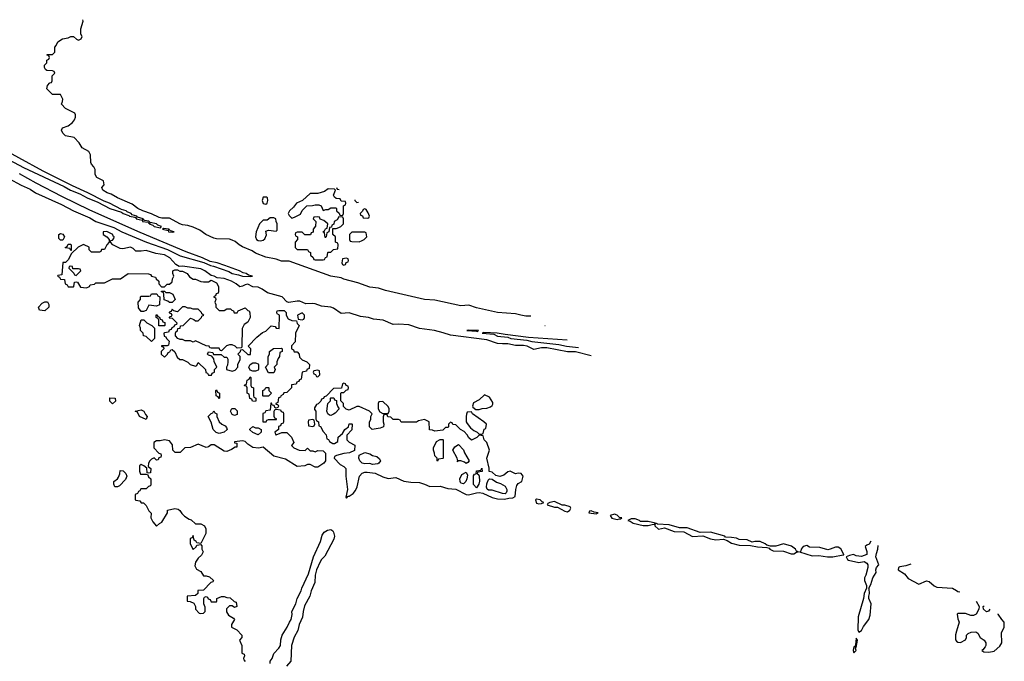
# Model space of a CAD drawing. Header units: inches. Extents: x 2380249 to 2585472, y 382747 to 546448.
# Tile 613 of 626: x 2492797 to 2500368, y 512768 to 517700. Entities that reach past the tile are written whole.
import ezdxf

# ---------------------------------------------------------------- set-up
doc = ezdxf.new("R2010")
doc.units = ezdxf.units.IN
doc.header["$MEASUREMENT"] = 0
doc.layers.add('C4591', color=7, linetype='Continuous')
doc.layers.add('C5501', color=7, linetype='Continuous')

msp = doc.modelspace()

# ---------------------------------------------------------------- linework, layer by layer
at = {"layer": 'C4591', "color": 4}
for points, elevation in [([(2496726.7, 515421.9), (2496690, 515422.5), (2496650, 515428), (2496610, 515440.4), (2496470, 515449.8), (2496310, 515485.1), (2496250, 515506.9), (2496190, 515500.3), (2495990, 515543.5), (2495910, 515549.8), (2495610, 515618.5), (2495555.6, 515635.6), (2495490, 515645.3), (2495397.5, 515677.5), (2495290, 515706), (2495270, 515717.2), (2495189.8, 515729.8), (2494870, 515843.7), (2494810, 515843.1), (2494770, 515859.7), (2494690, 515874), (2494610, 515905.4), (2494584.6, 515924.6), (2494510, 515954.7), (2494483.7, 515970), (2494454.9, 515994.9), (2494430, 516006.6), (2494410, 516012.3), (2494310, 516015.8), (2494290, 516021.1), (2494229.3, 516050), (2494181.6, 516081.6), (2494130, 516106.6), (2494090, 516119.3), (2494050, 516122.9), (2494029, 516130), (2493950, 516174), (2493890, 516175.6), (2493870, 516180.5), (2493810, 516208.3), (2493742.7, 516230), (2493704.5, 516250), (2493661, 516281), (2493549.2, 516330), (2493499.6, 516359.6), (2493468.7, 516370), (2493435.3, 516390), (2493428, 516410), (2493446, 516430), (2493442, 516462), (2493390, 516486), (2493378, 516510), (2493378, 516550), (2493368, 516570), (2493348, 516590), (2493343.1, 516603.1), (2493340.4, 516660.4), (2493328.4, 516688.4), (2493276.4, 516716.4), (2493254.6, 516754.6), (2493214.6, 516794.6), (2493150, 516808), (2493129.1, 516829.1), (2493118, 516850), (2493126, 516870), (2493170, 516884.7), (2493202, 516910), (2493218, 516930), (2493226, 516950), (2493226, 516970), (2493222, 516982), (2493150, 517018), (2493118, 517050), (2493127.3, 517072.7), (2493128, 517090), (2493110, 517126), (2493050, 517126), (2493006, 517170), (2493010, 517194), (2493030, 517214), (2493042, 517218), (2493046, 517230), (2493046, 517270), (2493066, 517290), (2493062, 517302), (2493050, 517306), (2493006, 517310), (2492996.4, 517316.4), (2492988.4, 517331.6), (2492988, 517350), (2493006, 517370), (2493006, 517390), (2493022, 517398), (2493026, 517410), (2493022, 517422), (2493007.3, 517427.3), (2493007.3, 517432.7), (2493050, 517434), (2493066, 517450), (2493068, 517490), (2493078, 517502), (2493090, 517531.3), (2493125.6, 517554.4), (2493170, 517562), (2493190, 517572), (2493211.6, 517571.6), (2493234, 517550), (2493250, 517542), (2493270, 517554), (2493278, 517570), (2493268, 517588), (2493268, 517630), (2493286, 517690), (2493282.2, 517700.4)], 48), ([(2492602.9, 516682.9), (2492825.1, 516565.1), (2493138, 516418), (2493188.9, 516388.9), (2493260.5, 516360.5), (2493316, 516330), (2493397.1, 516297.1), (2493491.3, 516250), (2493579.8, 516219.8), (2493592, 516210), (2493636, 516196), (2493642, 516190), (2493682, 516182), (2493694, 516174), (2493692, 516170), (2493739.6, 516159.6), (2493742, 516150), (2493783.6, 516143.6), (2493790, 516134), (2493798, 516138), (2493792, 516130), (2493821, 516121), (2493832, 516110), (2493879, 516101), (2493888, 516110), (2493860.2, 516120.2), (2493848, 516130), (2493800.2, 516140.2), (2493790, 516152), (2493756.4, 516156.4), (2493750, 516166), (2493742, 516162), (2493746, 516170), (2493702, 516182), (2493698, 516190), (2493661.2, 516201.2), (2493655.3, 516210), (2493622.7, 516222.7), (2493615.3, 516230), (2493580.2, 516240.2), (2493488.7, 516290), (2493446, 516306), (2493322, 516370), (2493202.4, 516422.4), (2492976.9, 516536.9), (2492601.4, 516741.4)], 52), ([(2492616.3, 516530), (2492808.1, 516428.1), (2492876.9, 516396.9), (2492918.8, 516370), (2493118.9, 516278.9), (2493211, 516230), (2493336, 516176), (2493382.8, 516150), (2493521.8, 516101.8), (2493582.8, 516070), (2493771.3, 515990), (2493934.4, 515934.4), (2494030, 515886), (2494214, 515834), (2494264.7, 515810), (2494286.2, 515806.2), (2494404.4, 515764.4), (2494432, 515750), (2494479.9, 515739.9), (2494510, 515728.2), (2494570, 515726), (2494586, 515730), (2494556.5, 515736.5), (2494538, 515750), (2494514.8, 515754.8), (2494488, 515770), (2494375.3, 515810), (2494315.3, 515830), (2494261.5, 515841.5), (2494202, 515870), (2494076.1, 515916.1), (2493723.3, 516063.3), (2493336.4, 516236.4), (2493122.2, 516342.3), (2492924.4, 516444.4), (2492796.6, 516516.6)], 52), ([(2495234.3, 516409.1), (2495238, 516398), (2495254.1, 516396)], 48), ([(2495374, 516316.7), (2495374, 516310), (2495390, 516294), (2495402, 516298)], 48), ([(2497190, 515115.4), (2497070, 515146), (2497010, 515146.5), (2496850, 515177.7), (2496810, 515177.4), (2496750, 515164.6), (2496698, 515190), (2496670, 515196.5), (2496610, 515195.5), (2496551.2, 515208.8), (2496510, 515207.4), (2496470, 515212.4), (2496390, 515239.7), (2496110, 515275.5), (2496054.4, 515294.4), (2495986.8, 515310), (2495870, 515327.4), (2495790, 515353.5), (2495710, 515359.7), (2495670, 515358.3), (2495591, 515390), (2495518.2, 515398.2), (2495478, 515410), (2495418.2, 515418.2), (2495330, 515447), (2495270, 515440.7), (2495210, 515482.7), (2495190, 515490.2), (2495118.7, 515498.7), (2495070, 515516.1), (2495050, 515519.6), (2494996.7, 515516.7), (2494950, 515535.3), (2494930, 515537.1), (2494865.4, 515525.4), (2494850, 515531.3), (2494814.8, 515570), (2494701.6, 515601.6), (2494660.5, 515630), (2494630, 515643.7), (2494590, 515648), (2494550, 515666.4), (2494530, 515663), (2494510, 515650.6), (2494490, 515646), (2494462.8, 515670), (2494424.7, 515690), (2494370, 515710.4), (2494315.3, 515715.3), (2494292, 515730), (2494270, 515734.8), (2494220.7, 515770), (2494190, 515786), (2494050, 515804.7), (2494023.6, 515803.6), (2493998, 515818), (2493950.4, 515870), (2493910, 515892.7), (2493843.1, 515903.1), (2493770, 515926.8), (2493730, 515921), (2493690, 515922), (2493670, 515942), (2493650, 515951.3), (2493590, 515938), (2493570, 515942), (2493514, 515970), (2493494, 515990), (2493498, 516002), (2493510, 516006), (2493522, 516018), (2493524.7, 516030), (2493516.8, 516036.8), (2493513, 516050), (2493467.8, 516072.2), (2493438, 516070), (2493438, 516050), (2493468, 516030), (2493486, 516010), (2493486, 515990), (2493466, 515970), (2493450, 515934), (2493427.3, 515932.7), (2493422, 515918), (2493410, 515914), (2493350, 515912), (2493332, 515930), (2493331.3, 515951.3), (2493294, 515970), (2493288.7, 515971.3), (2493247.3, 515952.7), (2493196.4, 515903.6), (2493170, 515854), (2493150, 515834), (2493130, 515834), (2493122, 515738), (2493090, 515734), (2493088, 515730), (2493102, 515722), (2493110, 515706), (2493142, 515702), (2493146, 515670), (2493162, 515662), (2493170, 515646), (2493210, 515646), (2493214, 515650), (2493218, 515682), (2493230, 515686), (2493242, 515682), (2493264, 515644), (2493310, 515638), (2493334, 515650), (2493338, 515662), (2493371.6, 515668.4), (2493383.6, 515676.4), (2493450, 515678), (2493510, 515708), (2493571, 515709), (2493630, 515748), (2493787.3, 515747.3), (2493802, 515742), (2493810, 515728), (2493842, 515722), (2493847.3, 515707.3), (2493866, 515690), (2493866, 515670), (2493887.3, 515647.3), (2493910, 515646), (2493930, 515666), (2493950, 515666), (2493970, 515686), (2493972.7, 515707.3), (2493982, 515730), (2493974, 515750), (2493974, 515770), (2493990, 515778), (2494010, 515778), (2494028.4, 515768.4), (2494050, 515768), (2494086, 515750), (2494103.1, 515723.1), (2494130, 515706), (2494150, 515706), (2494190, 515688), (2494210, 515686), (2494250, 515686), (2494270, 515698), (2494310, 515678), (2494326, 515650), (2494326, 515610), (2494322, 515598), (2494307.3, 515592.7), (2494302, 515578), (2494286, 515570), (2494302, 515562), (2494306, 515550), (2494298, 515530), (2494306, 515510), (2494306, 515490), (2494330, 515466), (2494370, 515466), (2494390, 515478), (2494418, 515478), (2494427.3, 515467.3), (2494442, 515462), (2494447.3, 515447.3), (2494470, 515446), (2494478, 515462), (2494530, 515486), (2494550, 515466), (2494562, 515462), (2494567.3, 515447.3), (2494568, 515410), (2494550, 515374), (2494523.1, 515356.9), (2494507.3, 515327.3), (2494506, 515190), (2494502, 515178), (2494470, 515174), (2494454, 515190), (2494430, 515202), (2494410, 515202), (2494387.3, 515192.7), (2494350, 515154), (2494338, 515158), (2494330, 515174), (2494270, 515174), (2494258, 515178), (2494254, 515190), (2494230, 515192), (2494150, 515232), (2494130, 515222), (2494110, 515232), (2494070, 515232), (2494050, 515242), (2494030, 515242), (2494014, 515250), (2493994, 515270), (2493994, 515290), (2493998, 515302), (2494011.6, 515308.4), (2494014, 515326), (2494032, 515330), (2494034, 515346), (2494054, 515350), (2494110, 515406), (2494136.4, 515396.4), (2494150, 515386), (2494170, 515386), (2494194, 515410), (2494198, 515422), (2494214, 515430), (2494198, 515438), (2494194, 515450), (2494170, 515474), (2494130, 515474), (2494110, 515482), (2494090, 515482), (2494070, 515494), (2494050, 515494), (2494010, 515454), (2493982, 515462), (2493970, 515474), (2493962, 515458), (2493947.3, 515452.7), (2493947.3, 515447.3), (2493962, 515442), (2493966, 515430), (2493962, 515418), (2493947.3, 515412.7), (2493947.3, 515407.3), (2493970, 515406), (2494006, 515370), (2494002, 515358), (2493987.3, 515352.7), (2493982, 515338), (2493967.3, 515332.7), (2493962, 515318), (2493947.3, 515312.7), (2493942, 515298), (2493910, 515294), (2493906, 515290), (2493907.3, 515267.3), (2493922, 515262), (2493926, 515250), (2493946, 515230), (2493942, 515198), (2493930, 515194), (2493890, 515194), (2493886, 515190), (2493902, 515182), (2493906, 515170), (2493886, 515150), (2493886, 515130), (2493910, 515106), (2493934, 515130), (2493938, 515142), (2493952.7, 515147.3), (2493958, 515162), (2493970, 515166), (2493990, 515146), (2494007.3, 515107.3), (2494028.4, 515088.4), (2494050, 515088), (2494090, 515068), (2494109, 515049), (2494150, 515038), (2494158, 515042), (2494170, 515066), (2494226, 515010), (2494227.3, 514987.3), (2494242, 514982), (2494248, 514968), (2494272.7, 514967.3), (2494278, 514982), (2494294, 514990), (2494294, 515010), (2494312, 515030), (2494292.7, 515072.7), (2494290, 515094), (2494274, 515114), (2494250, 515122), (2494242, 515130), (2494250, 515146), (2494282, 515142), (2494286, 515126), (2494347.3, 515127.3), (2494370, 515106), (2494390, 515106), (2494398, 515090), (2494398, 515070), (2494394.6, 515045.4), (2494386, 515030), (2494386, 515010), (2494430, 514998), (2494452.7, 515007.3), (2494474, 515030), (2494474, 515050), (2494491.6, 515088.4), (2494491.6, 515111.6), (2494474, 515130), (2494494, 515150), (2494498, 515162), (2494510, 515166), (2494550, 515126), (2494572.7, 515127.3), (2494574, 515170), (2494554, 515190), (2494619.6, 515260.4), (2494663.6, 515296.4), (2494690, 515306), (2494730, 515346), (2494762, 515342), (2494768.4, 515328.4), (2494792.7, 515327.3), (2494794, 515430), (2494778, 515438), (2494774, 515450), (2494778, 515462), (2494790, 515466), (2494830, 515466), (2494846, 515450), (2494846, 515430), (2494862, 515402), (2494888.9, 515388.9), (2494926, 515386), (2494930, 515366), (2494946, 515350), (2494918, 515290), (2494916.4, 515223.6), (2494887.3, 515192.7), (2494886, 515170), (2494902, 515162), (2494907.3, 515147.3), (2494930, 515146), (2494946, 515130), (2494947.3, 515107.3), (2494970, 515086), (2495006, 515070), (2495026, 515050), (2495022, 515018), (2495006, 515010), (2495002, 514998), (2494968, 514992), (2494962, 514938), (2494947.3, 514932.7), (2494942, 514918), (2494927.3, 514912.7), (2494922, 514898), (2494887.3, 514892.7), (2494886, 514870), (2494850, 514834), (2494827.3, 514832.7), (2494822, 514818), (2494806, 514810), (2494802, 514798), (2494787.3, 514792.7), (2494782, 514758), (2494766, 514750), (2494766, 514746), (2494782, 514742), (2494786, 514730), (2494782, 514718), (2494770, 514714), (2494758, 514718), (2494754, 514734), (2494738, 514738), (2494732.7, 514752.7), (2494727.3, 514752.7), (2494722, 514698), (2494690, 514694), (2494682, 514678), (2494666, 514674), (2494666, 514610), (2494691.6, 514608.4), (2494698, 514622), (2494710, 514626), (2494772.7, 514627.3), (2494772.7, 514632.7), (2494758, 514638), (2494754, 514650), (2494754, 514690), (2494758, 514702), (2494770, 514706), (2494802, 514702), (2494807.3, 514687.3), (2494822, 514682), (2494826, 514670), (2494826, 514610), (2494822, 514598), (2494807.3, 514592.7), (2494802, 514578), (2494787.3, 514572.7), (2494786, 514550), (2494758, 514530), (2494766, 514510), (2494770, 514508), (2494812.7, 514527.3), (2494850, 514526), (2494888, 514490), (2494906, 514450), (2494887.3, 514427.3), (2494906, 514410), (2494946, 514390), (2494991.6, 514388.4), (2495010, 514406), (2495030, 514386), (2495050, 514386), (2495070, 514378), (2495090, 514388), (2495130, 514386), (2495147.3, 514367.3), (2495148, 514310), (2495135.3, 514290), (2495090, 514261), (2495070, 514261), (2495030, 514282), (2495010, 514282), (2494988.4, 514271.6), (2494930, 514264.7), (2494842, 514322), (2494750, 514344.7), (2494670, 514414), (2494632.9, 514407.1), (2494590, 514410.8), (2494550, 514438), (2494530, 514458), (2494510, 514462), (2494450, 514454), (2494450, 514448), (2494466, 514446), (2494466, 514414), (2494454, 514414), (2494424.7, 514395.3), (2494390, 514382), (2494370, 514384.7), (2494291.1, 514431.1), (2494270, 514431.3), (2494250, 514418), (2494230, 514412), (2494170, 514438), (2494110, 514411.3), (2494066, 514410), (2494030, 514372), (2493992.7, 514372.7), (2493974, 514390), (2493971.6, 514431.6), (2493950, 514462), (2493910, 514471), (2493878, 514462), (2493850, 514462), (2493828, 514450), (2493828, 514410), (2493867.3, 514367.3), (2493882, 514362), (2493886, 514350), (2493882, 514338), (2493867.3, 514332.7), (2493862, 514318), (2493850, 514314), (2493830, 514332), (2493810, 514322), (2493798, 514310), (2493788, 514290), (2493786, 514266), (2493806, 514250), (2493802, 514218), (2493790, 514214), (2493778, 514218), (2493774, 514254), (2493751.6, 514271.6), (2493730, 514282), (2493718, 514270), (2493718, 514230), (2493726, 514206), (2493770, 514206), (2493782, 514202), (2493787.3, 514187.3), (2493806, 514170), (2493806, 514130), (2493802, 514118), (2493787.3, 514112.7), (2493770, 514094), (2493727.3, 514092.7), (2493722, 514078), (2493710, 514074), (2493702, 514058), (2493686, 514050), (2493686, 514010), (2493690, 514006), (2493722, 514002), (2493730, 513986), (2493750, 513986), (2493770, 513966), (2493790, 513926), (2493807.3, 513907.3), (2493806, 513870), (2493820.4, 513840.4), (2493850, 513808), (2493871.6, 513828.4), (2493890, 513838), (2493934, 513910), (2493934, 513930), (2493990, 513942), (2494016.4, 513936.4), (2494028.4, 513928.4), (2494043.1, 513903.1), (2494063.1, 513883.1), (2494100.4, 513860.4), (2494116.4, 513856.4), (2494150, 513826), (2494190, 513826), (2494218, 513810), (2494227.3, 513787.3), (2494228, 513750), (2494190, 513674), (2494158, 513678), (2494154, 513690), (2494138, 513698), (2494130, 513734), (2494122, 513718), (2494108.4, 513711.6), (2494108, 513670), (2494130, 513628), (2494152.7, 513647.3), (2494158, 513662), (2494190, 513666), (2494196.4, 513656.4), (2494198, 513630), (2494208, 513610), (2494195.3, 513584.7), (2494170, 513562), (2494148, 513530), (2494143.1, 513503.1), (2494156.4, 513476.4), (2494190, 513458), (2494210, 513426), (2494230, 513426), (2494256.4, 513416.4), (2494286, 513390), (2494282, 513378), (2494267.3, 513372.7), (2494210, 513314), (2494167.3, 513312.7), (2494166, 513290), (2494150, 513274), (2494086, 513270), (2494086, 513230), (2494107.3, 513227.3), (2494135.3, 513215.3), (2494148, 513190), (2494149, 513169), (2494178, 513138), (2494190, 513135.3), (2494210, 513138), (2494222, 513150), (2494223.6, 513183.6), (2494214, 513210), (2494214, 513250), (2494218, 513262), (2494230, 513266), (2494242, 513262), (2494247.3, 513247.3), (2494262, 513242), (2494270, 513226), (2494310, 513226), (2494314, 513230), (2494314, 513250), (2494350, 513266), (2494370, 513266), (2494390, 513258), (2494416.4, 513256.4), (2494447.3, 513227.3), (2494462, 513222), (2494466, 513190), (2494450, 513182), (2494430, 513194), (2494410, 513194), (2494388.4, 513171.6), (2494388.4, 513148.4), (2494403.1, 513123.1), (2494440.4, 513100.4), (2494448, 513090), (2494426, 513050), (2494426, 513030), (2494466, 513010), (2494506, 512970), (2494506, 512950), (2494488, 512930), (2494506, 512890), (2494506, 512830), (2494522, 512822), (2494526, 512810), (2494518, 512790), (2494520.4, 512780.4), (2494530, 512766)], 48), ([(2497007.9, 515235.8), (2496710, 515258), (2496530, 515279.3), (2496468.4, 515291.6), (2496365.4, 515294.6), (2496354, 515290), (2496443.6, 515283.6), (2496470, 515268.2), (2496550, 515258.8), (2496574, 515250), (2496696.8, 515236.8), (2496734, 515226), (2496942.6, 515202.6), (2497002, 515190), (2497093.6, 515179.1)], 52), ([(2496835.1, 515350.1), (2496834, 515350), (2496836.7, 515349.1)], 52), ([(2494722, 512750), (2494722, 512770), (2494738, 512790), (2494751.1, 512828.9), (2494790, 512868.7), (2494802.8, 512890), (2494806, 512934), (2494816, 512970), (2494854.8, 513030), (2494870.8, 513070), (2494884, 513090), (2494892.8, 513127.2), (2494890.8, 513150), (2494921, 513210), (2494931, 513250), (2494961, 513310), (2494966, 513330), (2495018.8, 513441.2), (2495056.3, 513570), (2495110.7, 513690), (2495123.4, 513736.6), (2495138, 513762), (2495162.9, 513777.1), (2495190, 513780.7), (2495206, 513770), (2495210, 513762), (2495218, 513730), (2495212.9, 513707.1), (2495143.7, 513576.3), (2495117.2, 513550), (2495106.8, 513533.2), (2495078, 513470), (2495069.3, 513430.7), (2495065.6, 513374.4), (2495037.2, 513310), (2495029, 513270), (2494986.3, 513193.7), (2494976, 513150), (2494972.5, 513107.5), (2494946, 513050), (2494935.5, 513004.5), (2494907.2, 512952.8), (2494886, 512890), (2494882.7, 512770), (2494849.2, 512730)], 48), ([(2499341.7, 513692), (2499330, 513668.7), (2499310, 513662), (2499298, 513650), (2499311, 513611), (2499310.8, 513590), (2499270, 513573.2), (2499230, 513579.3), (2499208.9, 513588.9), (2499178, 513582), (2499152, 513570), (2499161, 513550), (2499170, 513544.9), (2499250, 513527.3), (2499290, 513534), (2499310, 513522.8), (2499318, 513510), (2499318, 513490), (2499304.4, 513430), (2499292.7, 513410), (2499293, 513390), (2499308, 513350), (2499307.3, 513330), (2499291, 513290), (2499286, 513250), (2499244.9, 513110), (2499242.8, 513010), (2499250, 512992), (2499270, 513006), (2499284.4, 513035.6), (2499326, 513090), (2499336.6, 513123.4), (2499343.7, 513210), (2499326, 513250), (2499325.2, 513270), (2499332, 513290), (2499330, 513326), (2499326, 513330), (2499342.5, 513357.5), (2499358, 513410), (2499382.7, 513450), (2499380.9, 513470), (2499386, 513490), (2499404, 513510), (2499381.3, 513570), (2499384, 513596), (2499395.6, 513630), (2499399.2, 513657.1)], 48), ([(2499649.4, 513515.1), (2499610, 513502), (2499565.4, 513494.6), (2499554, 513490), (2499552, 513470), (2499599.8, 513439.8), (2499630, 513404.7), (2499710, 513362), (2499770, 513386), (2499790, 513381), (2499827.5, 513347.5), (2499850, 513338), (2499970, 513330.8), (2500000, 513311.2)], 48), ([(2500000, 512999.7), (2499991.6, 512971.6), (2499992, 512932), (2500000, 512924)], 48)]:
    msp.add_lwpolyline(points, dxfattribs=dict(at, elevation=elevation))
for points, elevation in [([(2495170, 516399), (2495140.7, 516379.3), (2495090, 516364), (2495030, 516365.2), (2494970.8, 516309.2), (2494924.7, 516290), (2494902, 516258), (2494872, 516230), (2494862, 516210), (2494870, 516194), (2494890, 516174), (2494910, 516182), (2494955.3, 516204.7), (2494970, 516234), (2495006, 516270), (2495048.4, 516271.6), (2495070, 516278), (2495096.9, 516276.9), (2495114, 516270), (2495130, 516234), (2495150, 516242), (2495170, 516242), (2495190, 516254), (2495230, 516254), (2495234, 516250), (2495234, 516230), (2495252.7, 516212.7), (2495258, 516198), (2495270, 516194), (2495282, 516198), (2495286, 516210), (2495286, 516270), (2495302, 516278), (2495306, 516290), (2495302, 516302), (2495270, 516306), (2495262, 516322), (2495230, 516326), (2495216.4, 516336.4), (2495208.9, 516351.1), (2495226, 516390), (2495218, 516398)], 48), ([(2494670, 516335.6), (2494660.4, 516310), (2494662.9, 516302.9), (2494670, 516287.3), (2494690, 516282.8), (2494699, 516290), (2494705.2, 516310), (2494702, 516330), (2494695.1, 516335.1)], 48), ([(2495450, 516246), (2495438, 516242), (2495432.7, 516227.3), (2495414, 516210), (2495418, 516198), (2495432.7, 516192.7), (2495438, 516178), (2495470, 516174), (2495482, 516178), (2495486, 516190), (2495476.4, 516216.4), (2495462, 516242)], 48), ([(2494750, 516178), (2494723.6, 516176.4), (2494699.6, 516160.4), (2494670, 516158), (2494642, 516130), (2494616, 516070), (2494611, 516030), (2494618, 516010), (2494630, 516002.8), (2494650, 516001), (2494670, 516006), (2494683.1, 516016.9), (2494694.6, 516045.4), (2494690, 516074), (2494710, 516082), (2494770, 516074), (2494776.4, 516083.6), (2494778, 516130), (2494768.4, 516148.4), (2494766, 516170)], 48), ([(2495250, 516186), (2495238, 516162), (2495214, 516150), (2495212.7, 516127.3), (2495198, 516122), (2495194, 516106), (2495178, 516102), (2495174, 516070), (2495158, 516062), (2495154, 516030), (2495150, 516026), (2495146, 516026), (2495142, 516062), (2495128, 516070), (2495142, 516078), (2495147.3, 516092.7), (2495162, 516098), (2495166, 516130), (2495136.4, 516156.4), (2495107.3, 516167.3), (2495102, 516182), (2495090, 516186), (2495058, 516182), (2495054, 516170), (2495074, 516150), (2495072.7, 516112.7), (2495054, 516090), (2495052.7, 516067.3), (2495038, 516062), (2495032.7, 516047.3), (2494990, 516046), (2494970, 516066), (2494930, 516066), (2494918, 516062), (2494914, 516050), (2494918, 516038), (2494934, 516030), (2494934, 516010), (2494914, 515990), (2494914, 515950), (2494930, 515934), (2495010, 515934), (2495018, 515918), (2495034, 515910), (2495034, 515890), (2495052.7, 515872.7), (2495058, 515858), (2495070, 515854), (2495130, 515854), (2495142, 515858), (2495147.3, 515872.7), (2495162, 515878), (2495166, 515910), (2495170, 515914), (2495190, 515914), (2495210, 515934), (2495242, 515938), (2495246, 515970), (2495242, 515982), (2495226, 515990), (2495226, 516030), (2495206, 516050), (2495206, 516094), (2495230, 516094), (2495250, 516102), (2495266, 516110), (2495286, 516130), (2495286, 516170), (2495282, 516182)], 48), ([(2493110, 516006), (2493098, 516018), (2493098, 516050), (2493110, 516058), (2493130, 516052), (2493142, 516030), (2493130, 516006)], 48), ([(2493903.6, 516096.4), (2493894, 516090), (2493939.6, 516079.6), (2493942, 516070), (2493970, 516066.8), (2493986, 516070), (2493956.4, 516076.4), (2493950, 516086), (2493942, 516082), (2493946, 516090)], 52), ([(2495450, 516066), (2495350, 516066), (2495334, 516050), (2495334, 516010), (2495338, 515998), (2495350, 515994), (2495407.3, 515992.7), (2495430, 516002), (2495446, 516010), (2495466, 516030), (2495462, 516062)], 48), ([(2493190, 515926), (2493182, 515942), (2493150, 515946), (2493146, 515950), (2493162, 515958), (2493170, 515974), (2493190, 515974), (2493194, 515970), (2493194, 515926)], 48), ([(2495310, 515866), (2495278, 515862), (2495274, 515830), (2495278, 515818), (2495290, 515814), (2495302, 515818), (2495307.3, 515832.7), (2495322, 515838), (2495326, 515850), (2495322, 515862)], 48), ([(2493190, 515806), (2493178, 515802), (2493174, 515790), (2493212.7, 515752.7), (2493218, 515738), (2493230, 515734), (2493266, 515770), (2493262, 515782), (2493250, 515786), (2493206, 515786), (2493202, 515802)], 48), ([(2493850, 515498), (2493790, 515506), (2493770, 515466), (2493750, 515458), (2493730, 515458), (2493710, 515486), (2493708, 515530), (2493726, 515550), (2493726, 515570), (2493730, 515574), (2493790, 515574), (2493802, 515578), (2493810, 515594), (2493852.7, 515592.7), (2493858, 515578), (2493874, 515570), (2493872.7, 515507.3)], 48), ([(2493922, 515602), (2493950, 515602), (2493974, 515590), (2493992, 515550), (2493970, 515526), (2493950, 515526), (2493936.4, 515536.4), (2493907.3, 515547.3), (2493906, 515590), (2493902, 515602), (2493887.3, 515607.3), (2493887.3, 515612.7), (2493910, 515614)], 48), ([(2492990, 515462), (2492950, 515468), (2492942, 515490), (2492970, 515522), (2492990, 515532), (2493011.6, 515531.6), (2493022, 515510), (2493022, 515490)], 48), ([(2494970, 515446), (2494934, 515430), (2494938, 515398), (2494970, 515394), (2494982, 515398), (2494986, 515410), (2494986, 515430)], 48), ([(2493810, 515226), (2493770, 515266), (2493748.9, 515268.9), (2493746, 515290), (2493726, 515310), (2493726, 515330), (2493718, 515350), (2493730, 515394), (2493752.7, 515392.7), (2493774, 515370), (2493814, 515350), (2493834, 515330), (2493834, 515250)], 48), ([(2493910, 515346), (2493867.3, 515347.3), (2493866, 515390), (2493862, 515402), (2493846, 515410), (2493847.3, 515432.7), (2493852.7, 515432.7), (2493858, 515418), (2493872.7, 515412.7), (2493878, 515398), (2493892.7, 515392.7), (2493898, 515378), (2493912.7, 515372.7), (2493914, 515350)], 48), ([(2496250, 515313.2), (2496234, 515310), (2496310, 515304.7), (2496316.4, 515303.6), (2496326, 515310)], 52), ([(2494710, 514986), (2494686, 515030), (2494707.3, 515052.7), (2494708, 515110), (2494718, 515130), (2494718, 515150), (2494748.4, 515171.6), (2494810, 515174), (2494814, 515170), (2494814, 515150), (2494798, 515142), (2494794, 515110), (2494783.6, 515096.4), (2494774, 515070), (2494774, 515050), (2494754, 515030), (2494762, 515010), (2494750, 514986)], 48), ([(2494590, 514998), (2494570, 515006), (2494558, 515030), (2494568, 515050), (2494590, 515062), (2494610, 515062), (2494630, 515054), (2494634, 515050), (2494634, 515010), (2494630, 515006), (2494610, 514998)], 48), ([(2495090, 515006), (2495058, 515002), (2495054, 514990), (2495058, 514978), (2495072.7, 514972.7), (2495078, 514958), (2495090, 514954), (2495106, 514970), (2495102, 515002)], 48), ([(2494610, 514766), (2494587.3, 514767.3), (2494582, 514782), (2494567.3, 514787.3), (2494562, 514822), (2494546, 514830), (2494546, 514870), (2494542, 514882), (2494526, 514886), (2494527.3, 514892.7), (2494542, 514898), (2494546, 514930), (2494562, 514938), (2494570, 514954), (2494574, 514950), (2494574, 514890), (2494578, 514878), (2494594, 514870), (2494594, 514810), (2494598, 514798), (2494614, 514790), (2494614, 514770)], 48), ([(2495290, 514906), (2495278, 514902), (2495272.7, 514867.3), (2495210, 514866), (2495152.7, 514807.3), (2495138, 514802), (2495132.7, 514787.3), (2495118, 514782), (2495112.7, 514767.3), (2495092.7, 514747.3), (2495078, 514742), (2495063.6, 514716.4), (2495063.6, 514703.6), (2495074, 514690), (2495074, 514630), (2495078, 514618), (2495094, 514610), (2495098, 514578), (2495110, 514574), (2495130, 514534), (2495154, 514510), (2495158, 514478), (2495172.7, 514472.7), (2495178, 514458), (2495203.6, 514443.6), (2495216.4, 514443.6), (2495242, 514458), (2495246, 514490), (2495280.4, 514519.6), (2495298, 514550), (2495326, 514570), (2495330, 514594), (2495350, 514594), (2495354, 514590), (2495351.3, 514548.7), (2495312.7, 514507.3), (2495312, 514470), (2495330, 514452), (2495374, 514430), (2495372.7, 514387.3), (2495334, 514370), (2495290, 514365.2), (2495234, 514350), (2495218, 514342), (2495214, 514330), (2495260.7, 514280.7), (2495290, 514266), (2495306, 514250), (2495304, 514190), (2495316.4, 514090), (2495304.7, 514030), (2495310, 514022), (2495322.7, 514037.3), (2495330, 514037.3), (2495361.2, 514058.8), (2495380.1, 514079.9), (2495393.2, 514110), (2495410, 514191), (2495430, 514213.4), (2495450, 514222), (2495470, 514223), (2495530, 514214.9), (2495590, 514186.4), (2495630, 514173.4), (2495690, 514181.6), (2495750, 514154), (2495804.5, 514144.5), (2495870, 514143.8), (2495910.4, 514130.4), (2495950, 514110.8), (2496030, 514113.4), (2496090, 514097.3), (2496150.6, 514090.6), (2496230, 514050.8), (2496247.1, 514047.1), (2496310, 514064), (2496330, 514064.9), (2496359.3, 514059.3), (2496430, 514026.8), (2496470, 514017.3), (2496524.7, 514015.3), (2496557.2, 514022.8), (2496590, 514024), (2496606, 514034), (2496610.9, 514090), (2496619.6, 514120.4), (2496630, 514136), (2496658, 514150), (2496668, 514190), (2496652.9, 514212.9), (2496630, 514215.3), (2496610, 514208), (2496568.4, 514228.4), (2496550, 514225.2), (2496519.9, 514200.1), (2496489.6, 514189.6), (2496457.5, 514197.5), (2496430, 514222), (2496407.3, 514227.3), (2496408, 514252), (2496388, 514330), (2496408.7, 514390), (2496388, 514450), (2496368, 514470), (2496362, 514502), (2496330, 514506), (2496311.6, 514488.4), (2496270, 514468), (2496250, 514486), (2496238, 514510), (2496214.6, 514534.6), (2496186, 514550), (2496150, 514586), (2496127.3, 514587.3), (2496122, 514602), (2496110, 514606), (2496094, 514590), (2496094, 514570), (2496090, 514566), (2496070, 514566), (2496050, 514546), (2495990, 514538), (2495970, 514546), (2495947.3, 514547.3), (2495946, 514610), (2495910, 514628), (2495863.6, 514616.4), (2495847.3, 514607.3), (2495730, 514606), (2495722, 514622), (2495710, 514626), (2495670, 514626), (2495650, 514646), (2495628.4, 514648.4), (2495622, 514662), (2495610, 514666), (2495598, 514662), (2495592.7, 514647.3), (2495592, 514610), (2495598, 514590), (2495594, 514570), (2495570, 514559), (2495506, 514550), (2495486, 514570), (2495487.3, 514607.3), (2495498, 514630), (2495498, 514650), (2495506, 514670), (2495486, 514690), (2495407.3, 514727.3), (2495390, 514728), (2495330, 514698), (2495307.3, 514707.3), (2495287.3, 514727.3), (2495286, 514750), (2495266, 514770), (2495266, 514830), (2495270, 514834), (2495290, 514834), (2495307.3, 514852.7), (2495322, 514858), (2495326, 514870), (2495322, 514882), (2495307.3, 514887.3), (2495302, 514902)], 48), ([(2494330, 514788), (2494322, 514802), (2494308, 514810), (2494306, 514850), (2494310, 514854), (2494318, 514838), (2494334, 514830), (2494334, 514790)], 48), ([(2494670, 514806), (2494666, 514810), (2494666, 514850), (2494682, 514858), (2494690, 514874), (2494710, 514874), (2494714, 514870), (2494714, 514850), (2494734, 514830), (2494710, 514806)], 48), ([(2493510, 514748), (2493489, 514769), (2493490, 514794), (2493532, 514790), (2493532.7, 514767.3)], 48), ([(2495190, 514658), (2495180.4, 514660.4), (2495166, 514670), (2495158, 514690), (2495166, 514750), (2495186, 514770), (2495186, 514790), (2495190, 514794), (2495212.7, 514792.7), (2495218, 514778), (2495232.7, 514772.7), (2495234, 514750), (2495243.6, 514723.6), (2495254, 514710), (2495223.6, 514676.4), (2495210, 514668)], 48), ([(2495590, 514766), (2495558, 514762), (2495554, 514750), (2495554, 514710), (2495565.4, 514685.4), (2495590, 514672), (2495630, 514674), (2495638, 514690), (2495638, 514710), (2495630, 514726)], 48), ([(2496370, 514815.3), (2496330, 514778), (2496285.4, 514754.6), (2496278, 514730), (2496281, 514721), (2496303.6, 514703.6), (2496330, 514704.7), (2496352.7, 514712.7), (2496390, 514714), (2496416.4, 514723.6), (2496430, 514734), (2496436.4, 514743.6), (2496436.4, 514756.4), (2496410, 514798)], 48), ([(2493770, 514628), (2493718, 514650), (2493702, 514682), (2493686, 514690), (2493730, 514702), (2493752, 514690), (2493764.7, 514664.7), (2493778, 514650)], 48), ([(2494330, 514518), (2494307, 514527), (2494283.7, 514550), (2494270, 514606), (2494246, 514650), (2494270, 514674), (2494282, 514678), (2494290, 514694), (2494298, 514678), (2494314, 514670), (2494314, 514650), (2494332, 514610), (2494352, 514590), (2494377.3, 514577.3), (2494386.4, 514566.4), (2494392, 514550), (2494370, 514529.2)], 48), ([(2494450, 514658), (2494430, 514666), (2494418, 514690), (2494427.3, 514712.7), (2494451.6, 514711.6), (2494470, 514694), (2494470, 514666)], 48), ([(2496270, 514686), (2496238, 514682), (2496232, 514668), (2496231.3, 514650), (2496231.3, 514610), (2496236.9, 514596.9), (2496262.8, 514562.8), (2496290, 514542), (2496314, 514530), (2496330, 514514), (2496350, 514514), (2496362, 514518), (2496368.4, 514551.6), (2496382, 514558), (2496386, 514590), (2496366, 514610), (2496278, 514670)], 48), ([(2495050, 514626), (2495018, 514622), (2495014, 514610), (2495018, 514578), (2495050, 514574), (2495062, 514578), (2495066, 514590), (2495062, 514622)], 48), ([(2494610, 514562), (2494630, 514562), (2494654, 514550), (2494654, 514530), (2494630, 514508), (2494590, 514526), (2494567.3, 514547.3), (2494567.3, 514552.7), (2494590, 514572)], 48), ([(2496010, 514306), (2496006, 514310), (2496006, 514330), (2495988, 514348), (2495987.3, 514367.3), (2495978, 514390), (2495978, 514410), (2496003.1, 514456.9), (2496030, 514474), (2496050, 514474), (2496054, 514470), (2496052, 514330), (2496050, 514326), (2496018, 514322)], 48), ([(2496230, 514288), (2496218, 514298), (2496190, 514308.7), (2496172, 514308), (2496162, 514302), (2496166, 514310), (2496162, 514330), (2496128, 514390), (2496143.1, 514416.9), (2496170, 514434), (2496210, 514394), (2496218, 514370), (2496252, 514310), (2496243.6, 514296.4)], 48), ([(2495510, 514282), (2495490, 514289.6), (2495450, 514285.6), (2495430, 514291.8), (2495411.8, 514310), (2495403.7, 514330), (2495408.4, 514351.6), (2495450, 514372), (2495490, 514362.8), (2495510, 514351), (2495542, 514342), (2495563.6, 514323.6), (2495572, 514310), (2495558, 514290), (2495550, 514286)], 48), ([(2493550, 514108), (2493528.7, 514110), (2493522, 514130), (2493522, 514150), (2493548, 514170), (2493556.4, 514183.6), (2493568, 514210), (2493570, 514234), (2493591.6, 514231.6), (2493612.7, 514212.7), (2493622, 514190), (2493610, 514166), (2493563.6, 514116.4)], 48), ([(2496310, 514101.2), (2496286.6, 514126.6), (2496285.2, 514194.8), (2496294.6, 514205.4), (2496306, 514210), (2496308.9, 514231.1), (2496342, 514238), (2496350, 514252), (2496352.7, 514227.3), (2496318, 514222), (2496314, 514210), (2496324.7, 514204.7), (2496331.3, 514191.3), (2496333.3, 514153.3), (2496327, 514130)], 48), ([(2496210, 514131.8), (2496190, 514137.2), (2496183.6, 514150), (2496182.4, 514170), (2496196.5, 514203.5), (2496230, 514222), (2496239.8, 514199.8), (2496236.4, 514170), (2496226.4, 514150)], 48), ([(2496530, 514056), (2496510, 514057.6), (2496430, 514084.5), (2496402.4, 514082.4), (2496391.4, 514091.4), (2496387, 514107), (2496388.6, 514131.4), (2496399.6, 514160.4), (2496410, 514171.3), (2496430, 514167.7), (2496464.4, 514144.4), (2496495.1, 514135.1), (2496530, 514113.7), (2496542.6, 514090), (2496543, 514077), (2496538, 514062)], 48), ([(2496770, 514015.3), (2496762, 514010), (2496770, 513984.7), (2496790, 513978), (2496810, 513982), (2496826, 513990), (2496814, 513994), (2496798, 514010)], 48), ([(2496910, 513995.3), (2496874, 513990), (2496858, 513982), (2496854, 513970), (2496910, 513952), (2496932, 513952), (2496990, 513921), (2497010, 513918), (2497028, 513930), (2497034.6, 513945.4), (2497030, 513955.3), (2496990, 513968), (2496968, 513968)], 48), ([(2497190, 513926), (2497178, 513922), (2497174, 513910), (2497230, 513902), (2497246, 513910), (2497215.3, 513915.3)], 48), ([(2497370, 513898), (2497338, 513890), (2497350, 513868), (2497390, 513859.1), (2497410, 513862), (2497418, 513862), (2497426, 513870), (2497410, 513873.2), (2497390, 513892)], 48), ([(2497530, 513864), (2497498, 513862), (2497474, 513850), (2497490, 513846), (2497514, 513830), (2497591.6, 513811.6), (2497630, 513811.3), (2497670, 513822), (2497679.6, 513819.6), (2497682, 513810), (2497710, 513783), (2497755.3, 513795.3), (2497830, 513766), (2497903, 513763), (2497970, 513728.4), (2498050, 513732), (2498110, 513708.4), (2498150, 513703), (2498210, 513707.3), (2498237.3, 513697.3), (2498270, 513676.3), (2498330, 513662), (2498417.3, 513657.3), (2498470, 513648), (2498542.8, 513642.8), (2498558.8, 513638.8), (2498564.7, 513630), (2498590, 513617.3), (2498670, 513613.4), (2498730, 513593.4), (2498750, 513594), (2498770, 513606), (2498786, 513610), (2498770, 513615.3), (2498761.2, 513630), (2498732.9, 513652.9), (2498670, 513672.3), (2498610, 513654), (2498570, 513652), (2498540.9, 513660.9), (2498530, 513672.3), (2498490, 513689), (2498450.9, 513689.1), (2498430, 513684), (2498390, 513700.9), (2498330, 513705.2), (2498310, 513714.5), (2498270, 513720.9), (2498223.1, 513723.1), (2498218, 513730), (2498110, 513760.9), (2498030, 513757.2), (2497930, 513795.1), (2497870, 513794.5), (2497790, 513816.2), (2497702, 513822), (2497692.7, 513827.3), (2497682, 513822), (2497686, 513830), (2497630, 513844), (2497570, 513842), (2497562, 513850)], 48), ([(2498850, 513658), (2498821, 513650), (2498806.8, 513630), (2498804.7, 513615.3), (2498794, 513610), (2498890, 513578), (2498941.1, 513581.1), (2499009.3, 513570.7), (2499050, 513570.6), (2499130, 513586.8), (2499133.2, 513586.8), (2499134, 513590), (2499111.7, 513631.7), (2499090, 513646.6), (2499070, 513646), (2499030, 513629.2), (2499010, 513626), (2498950, 513643.7), (2498870, 513646)], 48), ([(2499230, 512946), (2499224.7, 512895.3), (2499219.6, 512880.4), (2499210, 512878), (2499208.2, 512870), (2499205.5, 512850), (2499210, 512832), (2499228, 512850), (2499222, 512878), (2499230, 512874), (2499238, 512930)], 48)]:
    msp.add_lwpolyline(points, close=True, dxfattribs=dict(at, elevation=elevation))
at = {"layer": 'C5501', "color": 4, "elevation": 48}
for points in [[(2500000, 513311.2), (2500010, 513304.7), (2500025.1, 513301.9)], [(2500152, 513230), (2500174, 513190), (2500172, 513170), (2500150.8, 513129.2), (2500130, 513119), (2500110, 513119), (2500070, 513135.3), (2500010, 513135.3), (2500004.7, 513130), (2500010, 513094), (2500021, 513070), (2500000, 512999.7)], [(2500230, 513149), (2500208, 513170), (2500206, 513190), (2500213.8, 513194.8)], [(2500257.8, 513169.8), (2500245.4, 513154.6), (2500230, 513149)], [(2500000, 512924), (2500010, 512914), (2500030, 512912), (2500070, 512934), (2500078, 512950), (2500078, 512970), (2500090, 512982), (2500112.7, 512992.7), (2500150, 512994), (2500163.6, 512983.6), (2500182, 512950), (2500212, 512930), (2500224.7, 512910), (2500224.7, 512890), (2500219.8, 512880.2), (2500203.6, 512856.4), (2500194, 512850), (2500210, 512842), (2500250, 512838), (2500290, 512844.7), (2500334.6, 512885.4), (2500348, 512910), (2500347.3, 512987.3), (2500368, 513030), (2500368, 513070), (2500349.1, 513089.1), (2500322, 513130), (2500320.6, 513134.2)]]:
    msp.add_lwpolyline(points, dxfattribs=at)

doc.saveas('drawing.dxf')
